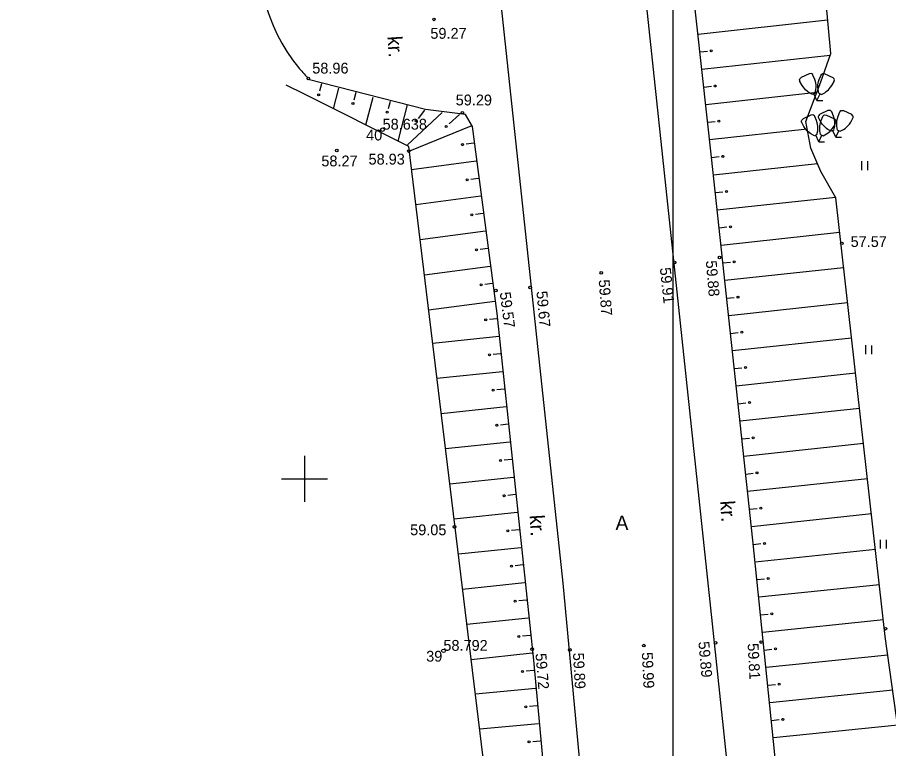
# Model space of a CAD drawing. Extents: x 9156 to 9809, y 2728 to 4000.
# Drawn here: x 9230.1 to 9290.4, y 3581.3 to 3632 of the extents above; entities that cross this region are included whole.
import ezdxf

# ---------------------------------------------------------------- set-up
doc = ezdxf.new("R2010")
doc.units = 0
doc.layers.add('Level 54', color=7, linetype='Continuous')
doc.layers.add('Level 63', color=7, linetype='Continuous')

msp = doc.modelspace()

# ---------------------------------------------------------------- linework, layer by layer
at = {"layer": 'Level 54'}
for p, q in [((9278.071, 3591.482), (9272.689, 3642.079)), ((9262.728, 3640.855), (9267.882, 3592.77)), ((9286.211, 3631.779), (9277.244, 3630.801)), ((9277.377, 3629.582), (9277.9, 3629.639)), ((9286.376, 3629.332), (9277.51, 3628.364)), ((9284.93, 3628.069), (9284.388, 3627.811)), ((9286.019, 3628.069), (9286.561, 3627.811)), ((9250, 3626.651), (9248.727, 3627.289)), ((9251.17, 3627.365), (9251.04, 3626.856)), ((9251.998, 3625.649), (9252.358, 3627.063)), ((9277.643, 3627.146), (9278.166, 3627.203)), ((9257.206, 3623.038), (9250, 3626.651)), ((9253.546, 3626.761), (9253.416, 3626.252)), ((9254.241, 3624.524), (9254.733, 3626.459)), ((9285.457, 3626.766), (9277.776, 3625.927)), ((9285.35, 3626.718), (9285.169, 3626.633)), ((9285.474, 3626.224), (9285.26, 3626.676)), ((9285.474, 3626.224), (9285.689, 3626.676)), ((9285.598, 3626.718), (9285.779, 3626.633)), ((9255.921, 3626.157), (9255.792, 3625.648)), ((9256.484, 3623.4), (9257.125, 3625.92)), ((9285.474, 3626.224), (9285.874, 3626.224)), ((9257.121, 3623.14), (9259.511, 3625.393)), ((9258.297, 3625.553), (9257.866, 3624.979)), ((9260.727, 3625.241), (9260.014, 3624.605)), ((9285.053, 3625.211), (9284.512, 3624.953)), ((9286.23, 3625.522), (9285.688, 3625.264)), ((9286.143, 3625.211), (9286.685, 3624.953)), ((9287.32, 3625.522), (9287.861, 3625.264)), ((9257.293, 3622.738), (9261.523, 3624.46)), ((9277.909, 3624.709), (9278.432, 3624.766)), ((9284.803, 3624.229), (9278.042, 3623.491)), ((9285.474, 3623.861), (9285.293, 3623.775)), ((9285.722, 3623.861), (9285.903, 3623.775)), ((9286.651, 3624.171), (9286.47, 3624.085)), ((9286.775, 3623.677), (9286.56, 3624.128)), ((9286.775, 3623.677), (9286.99, 3624.128)), ((9286.899, 3624.171), (9287.08, 3624.085)), ((9261.714, 3623.255), (9261.193, 3623.186)), ((9285.598, 3623.366), (9285.383, 3623.818)), ((9285.598, 3623.366), (9285.813, 3623.818)), ((9285.598, 3623.366), (9285.998, 3623.366)), ((9286.775, 3623.677), (9287.175, 3623.677)), ((9263.385, 3572.302), (9257.206, 3623.038)), ((9257.399, 3621.447), (9261.875, 3622.04)), ((9278.175, 3622.272), (9278.698, 3622.329)), ((9285.512, 3621.831), (9278.307, 3621.054)), ((9288.56, 3622.016), (9288.56, 3621.395)), ((9288.966, 3622.004), (9288.966, 3621.395)), ((9262.035, 3620.825), (9261.514, 3620.756)), ((9278.438, 3619.835), (9278.961, 3619.892)), ((9257.696, 3619.014), (9262.196, 3619.61)), ((9286.763, 3619.501), (9278.57, 3618.617)), ((9262.357, 3618.395), (9261.836, 3618.326)), ((9278.701, 3617.398), (9279.224, 3617.455)), ((9257.992, 3616.581), (9262.518, 3617.18)), ((9287.039, 3617.065), (9278.833, 3616.18)), ((9262.679, 3615.965), (9262.158, 3615.896)), ((9278.964, 3614.961), (9279.487, 3615.018)), ((9258.288, 3614.147), (9262.84, 3614.75)), ((9287.314, 3614.63), (9279.096, 3613.743)), ((9263.001, 3613.535), (9262.479, 3613.466)), ((9279.227, 3612.524), (9279.75, 3612.581)), ((9258.585, 3611.714), (9263.161, 3612.32)), ((9287.589, 3612.194), (9279.359, 3611.306)), ((9263.313, 3611.104), (9262.79, 3611.049)), ((9279.49, 3610.087), (9280.013, 3610.144)), ((9258.866, 3609.405), (9263.44, 3609.885)), ((9287.865, 3609.758), (9279.622, 3608.869)), ((9288.832, 3609.266), (9288.832, 3608.646)), ((9289.238, 3609.255), (9289.238, 3608.646)), ((9263.568, 3608.666), (9263.045, 3608.611)), ((9279.753, 3607.65), (9280.276, 3607.707)), ((9259.162, 3606.971), (9263.696, 3607.447)), ((9288.14, 3607.323), (9279.885, 3606.432)), ((9263.824, 3606.228), (9263.301, 3606.173)), ((9280.016, 3605.213), (9280.539, 3605.27)), ((9259.459, 3604.538), (9263.952, 3605.009)), ((9288.416, 3604.887), (9280.148, 3603.995)), ((9264.08, 3603.791), (9263.557, 3603.736)), ((9280.279, 3602.776), (9280.802, 3602.833)), ((9259.755, 3602.104), (9264.208, 3602.572)), ((9288.691, 3602.451), (9280.411, 3601.558)), ((9250, 3601.593), (9250, 3598.407)), ((9250, 3601.593), (9250, 3598.407)), ((9250, 3601.593), (9250, 3598.407)), ((9250, 3601.593), (9250, 3598.407)), ((9250, 3601.25), (9250, 3598.75)), ((9264.336, 3601.353), (9263.813, 3601.298)), ((9280.542, 3600.339), (9281.065, 3600.396)), ((9248.407, 3600), (9250, 3600)), ((9248.407, 3600), (9250, 3600)), ((9248.75, 3600), (9251.25, 3600)), ((9250, 3600), (9251.593, 3600)), ((9250, 3600), (9251.593, 3600)), ((9260.052, 3599.671), (9264.464, 3600.134)), ((9288.966, 3600.016), (9280.674, 3599.121)), ((9264.592, 3598.915), (9264.069, 3598.86)), ((9280.805, 3597.902), (9281.328, 3597.959)), ((9260.348, 3597.237), (9264.72, 3597.696)), ((9289.242, 3597.58), (9280.937, 3596.684)), ((9264.848, 3596.477), (9264.325, 3596.422)), ((9281.067, 3595.465), (9281.59, 3595.519)), ((9289.852, 3595.792), (9289.852, 3595.172)), ((9290.257, 3595.781), (9290.257, 3595.172)), ((9260.644, 3594.804), (9264.976, 3595.258)), ((9289.521, 3595.107), (9281.193, 3594.246)), ((9265.104, 3594.04), (9264.581, 3593.985)), ((9260.941, 3592.37), (9265.232, 3592.821)), ((9267.882, 3592.77), (9272.688, 3540.803)), ((9281.319, 3593.027), (9281.842, 3593.081)), ((9289.797, 3592.671), (9281.445, 3591.808)), ((9265.359, 3591.602), (9264.837, 3591.547)), ((9280.477, 3568.73), (9278.071, 3591.482)), ((9261.237, 3589.937), (9265.487, 3590.383)), ((9281.571, 3590.589), (9282.094, 3590.643)), ((9290.072, 3590.235), (9281.697, 3589.37)), ((9265.615, 3589.164), (9265.092, 3589.109)), ((9261.533, 3587.503), (9265.743, 3587.945)), ((9281.823, 3588.151), (9282.346, 3588.205)), ((9290.382, 3587.803), (9281.949, 3586.932)), ((9265.862, 3586.726), (9265.339, 3586.677)), ((9261.824, 3585.121), (9265.975, 3585.505)), ((9282.075, 3585.713), (9282.597, 3585.767)), ((9290.721, 3585.374), (9282.2, 3584.493)), ((9266.088, 3584.285), (9265.565, 3584.236)), ((9262.12, 3582.686), (9266.202, 3583.064)), ((9282.326, 3583.274), (9282.849, 3583.328)), ((9291.061, 3582.945), (9282.452, 3582.055)), ((9266.315, 3581.844), (9265.791, 3581.796))]:
    msp.add_line(p, q, dxfattribs=at)
for points in [[(9250, 3738.614), (9253.398, 3731.987), (9257.522, 3722.336), (9261.761, 3711.307), (9265.539, 3700.09), (9268.174, 3688.256), (9270.465, 3677.226), (9272.41, 3666.239), (9275.847, 3643.259), (9278.136, 3622.295), (9281, 3595.752), (9283.628, 3570.325), (9285.461, 3545.046), (9287.293, 3525.67), (9289.24, 3507.056), (9289.458, 3500)], [(9298.789, 3500), (9298.217, 3515.72), (9298.103, 3526.407), (9296.155, 3540.196), (9294.785, 3549.211), (9292.952, 3569.435), (9290.202, 3589.084), (9286.767, 3619.468), (9285.736, 3621.307), (9285.048, 3622.915), (9284.705, 3624.754), (9285.736, 3627.512), (9286.423, 3629.465), (9282.989, 3666.871), (9279.667, 3687.502), (9279.324, 3696.006), (9278.522, 3701.406), (9275.886, 3702.9), (9273.137, 3704.049)], [(9285.35, 3626.718), (9285.401, 3626.979), (9285.412, 3627.107), (9285.406, 3627.299), (9285.365, 3627.529), (9285.319, 3627.68), (9285.196, 3627.974), (9285.176, 3628.011), (9285.119, 3628.062), (9285.067, 3628.079), (9284.93, 3628.069)], [(9285.598, 3626.718), (9285.547, 3626.979), (9285.536, 3627.107), (9285.542, 3627.299), (9285.583, 3627.529), (9285.629, 3627.68), (9285.752, 3627.974), (9285.772, 3628.011), (9285.829, 3628.062), (9285.882, 3628.079), (9286.019, 3628.069)], [(9273.876, 3500.081), (9272.272, 3519.386), (9269.408, 3548.573), (9267.81, 3566.423), (9265.862, 3587.452), (9263.341, 3611.469), (9261.628, 3624.411), (9261.147, 3625.256), (9258.368, 3625.604), (9250.237, 3627.671)], [(9285.169, 3626.633), (9284.935, 3626.757), (9284.828, 3626.83), (9284.684, 3626.955), (9284.532, 3627.133), (9284.443, 3627.263), (9284.293, 3627.545), (9284.277, 3627.583), (9284.273, 3627.66), (9284.293, 3627.711), (9284.388, 3627.811)], [(9285.779, 3626.633), (9286.014, 3626.757), (9286.12, 3626.83), (9286.265, 3626.955), (9286.417, 3627.133), (9286.505, 3627.263), (9286.655, 3627.545), (9286.671, 3627.583), (9286.675, 3627.66), (9286.655, 3627.711), (9286.561, 3627.811)], [(9285.474, 3623.861), (9285.525, 3624.121), (9285.536, 3624.25), (9285.53, 3624.441), (9285.489, 3624.671), (9285.443, 3624.822), (9285.32, 3625.116), (9285.3, 3625.153), (9285.243, 3625.205), (9285.19, 3625.221), (9285.053, 3625.211)], [(9286.47, 3624.085), (9286.236, 3624.21), (9286.129, 3624.283), (9285.984, 3624.408), (9285.832, 3624.585), (9285.744, 3624.716), (9285.594, 3624.998), (9285.578, 3625.036), (9285.574, 3625.113), (9285.594, 3625.164), (9285.688, 3625.264)], [(9285.722, 3623.861), (9285.671, 3624.121), (9285.66, 3624.25), (9285.666, 3624.441), (9285.707, 3624.671), (9285.753, 3624.822), (9285.876, 3625.116), (9285.896, 3625.153), (9285.953, 3625.205), (9286.006, 3625.221), (9286.143, 3625.211)], [(9286.651, 3624.171), (9286.702, 3624.432), (9286.713, 3624.56), (9286.707, 3624.752), (9286.666, 3624.981), (9286.62, 3625.132), (9286.497, 3625.427), (9286.477, 3625.463), (9286.42, 3625.515), (9286.367, 3625.531), (9286.23, 3625.522)], [(9286.899, 3624.171), (9286.848, 3624.432), (9286.837, 3624.56), (9286.843, 3624.752), (9286.884, 3624.981), (9286.93, 3625.132), (9287.053, 3625.427), (9287.073, 3625.463), (9287.13, 3625.515), (9287.183, 3625.531), (9287.32, 3625.522)], [(9287.08, 3624.085), (9287.314, 3624.21), (9287.421, 3624.283), (9287.566, 3624.408), (9287.718, 3624.585), (9287.806, 3624.716), (9287.956, 3624.998), (9287.972, 3625.036), (9287.976, 3625.113), (9287.956, 3625.164), (9287.861, 3625.264)], [(9285.293, 3623.775), (9285.059, 3623.899), (9284.952, 3623.972), (9284.807, 3624.098), (9284.655, 3624.275), (9284.567, 3624.406), (9284.417, 3624.687), (9284.401, 3624.725), (9284.397, 3624.803), (9284.417, 3624.853), (9284.512, 3624.953)], [(9285.903, 3623.775), (9286.137, 3623.899), (9286.244, 3623.972), (9286.389, 3624.098), (9286.541, 3624.275), (9286.629, 3624.406), (9286.779, 3624.687), (9286.795, 3624.725), (9286.799, 3624.803), (9286.779, 3624.853), (9286.685, 3624.953)]]:
    msp.add_lwpolyline(points, dxfattribs=at)
for centre, radius in [((9258.955, 3631.838), 0.0909), ((9278.155, 3629.66), 0.0683), ((9250.254, 3627.747), 0.0909), ((9278.421, 3627.223), 0.0683), ((9250.97, 3626.61), 0.0683), ((9253.346, 3626.006), 0.0683), ((9255.721, 3625.402), 0.0683), ((9260.921, 3625.376), 0.0909), ((9257.724, 3624.798), 0.0683), ((9259.792, 3624.409), 0.0683), ((9278.687, 3624.786), 0.0683), ((9255.398, 3624.2), 0.125), ((9252.219, 3622.751), 0.0909), ((9257.216, 3622.717), 0.0909), ((9260.938, 3623.16), 0.0683), ((9278.953, 3622.349), 0.0683), ((9261.26, 3620.73), 0.0683), ((9279.216, 3619.912), 0.0683), ((9261.582, 3618.3), 0.0683), ((9279.479, 3617.475), 0.0683), ((9287.198, 3616.322), 0.0909), ((9261.903, 3615.87), 0.0683), ((9278.731, 3615.336), 0.0909), ((9275.604, 3614.996), 0.0909), ((9279.742, 3615.038), 0.0683), ((9270.54, 3614.28), 0.0909), ((9262.225, 3613.44), 0.0683), ((9263.232, 3613.052), 0.0909), ((9265.611, 3613.257), 0.0909), ((9280.005, 3612.601), 0.0683), ((9262.535, 3611.03), 0.0683), ((9280.268, 3610.164), 0.0683), ((9262.791, 3608.592), 0.0683), ((9280.531, 3607.727), 0.0683), ((9263.046, 3606.154), 0.0683), ((9280.794, 3605.29), 0.0683), ((9263.302, 3603.717), 0.0683), ((9281.057, 3602.853), 0.0683), ((9263.558, 3601.279), 0.0683), ((9281.32, 3600.416), 0.0683), ((9263.814, 3598.841), 0.0683), ((9281.583, 3597.979), 0.0683), ((9260.377, 3596.687), 0.0909), ((9264.07, 3596.403), 0.0683), ((9281.845, 3595.538), 0.0683), ((9264.326, 3593.966), 0.0683), ((9282.097, 3593.1), 0.0683), ((9264.582, 3591.528), 0.0683), ((9282.349, 3590.662), 0.0683), ((9290.221, 3589.626), 0.0909), ((9264.837, 3589.09), 0.0683), ((9265.756, 3588.207), 0.0909), ((9273.484, 3588.454), 0.0909), ((9278.455, 3588.651), 0.0909), ((9281.606, 3588.701), 0.0909), ((9282.6, 3588.224), 0.0683), ((9259.607, 3588.095), 0.125), ((9268.365, 3588.158), 0.0909), ((9265.084, 3586.661), 0.0683), ((9282.852, 3585.785), 0.0683), ((9265.31, 3584.22), 0.0683), ((9283.104, 3583.347), 0.0683), ((9265.536, 3581.78), 0.0683)]:
    msp.add_circle(centre, radius, dxfattribs=at)
msp.add_spline([(9171.373, 3737.784), (9171.217, 3714.852), (9173.592, 3702.06), (9185.483, 3685.771), (9201.99, 3683.944), (9227.179, 3680.783), (9236.462, 3675.142), (9240.118, 3669.396), (9246.042, 3638.986), (9249.576, 3628.506), (9250.19, 3627.811)], degree=3, dxfattribs=at)
at = {"layer": 'Level 63'}
msp.add_lwpolyline([(9275.527, 3966.797), (9801.617, 3966.797), (9801.617, 3329.636), (9275.527, 3329.636)], close=True, dxfattribs=at)

# ---------------------------------------------------------------- texts
at = {"layer": 'Level 54'}
for s, height, p in [('59.27', 0.75, (9258.705, 3630.494)), ('58.96', 0.75, (9250.528, 3628.084)), ('59.29', 0.75, (9260.46, 3625.878)), ('58.638', 0.75, (9255.398, 3624.2)), ('40', 0.75, (9254.258, 3623.45)), ('58.27', 0.75, (9251.157, 3621.654)), ('58.93', 0.75, (9254.425, 3621.78)), ('57.57', 0.75, (9287.802, 3616.069)), ('A', 1, (9271.524, 3596.466)), ('59.05', 0.75, (9257.306, 3596.102)), ('58.792', 0.75, (9259.607, 3588.095)), ('39', 0.75, (9258.414, 3587.345))]:
    msp.add_text(s, height=height, dxfattribs=at).set_placement(p)
for s, height, rotation, p in [('kr.', 1, 273.68076, (9255.728, 3630.655)), ('59.88', 0.75, 274.95547, (9277.774, 3615.106)), ('59.91', 0.75, 276.06793, (9274.593, 3614.614)), ('59.87', 0.75, 274.4965, (9270.356, 3613.786)), ('59.57', 0.75, 277.50253, (9263.506, 3612.909)), ('59.67', 0.75, 275.11407, (9266.05, 3612.989)), ('kr.', 1, 273.68076, (9278.764, 3598.469)), ('kr.', 1, 273.68076, (9265.572, 3597.482)), ('59.89', 0.75, 275.02793, (9277.263, 3588.716)), ('59.81', 0.75, 273.08503, (9280.67, 3588.598)), ('59.72', 0.75, 274.69427, (9265.979, 3587.9)), ('59.89', 0.75, 273.00399, (9268.579, 3587.945)), ('59.99', 0.75, 272.85419, (9273.343, 3587.979))]:
    msp.add_text(s, height=height, rotation=rotation, dxfattribs=at).set_placement(p)

doc.saveas('drawing.dxf')
